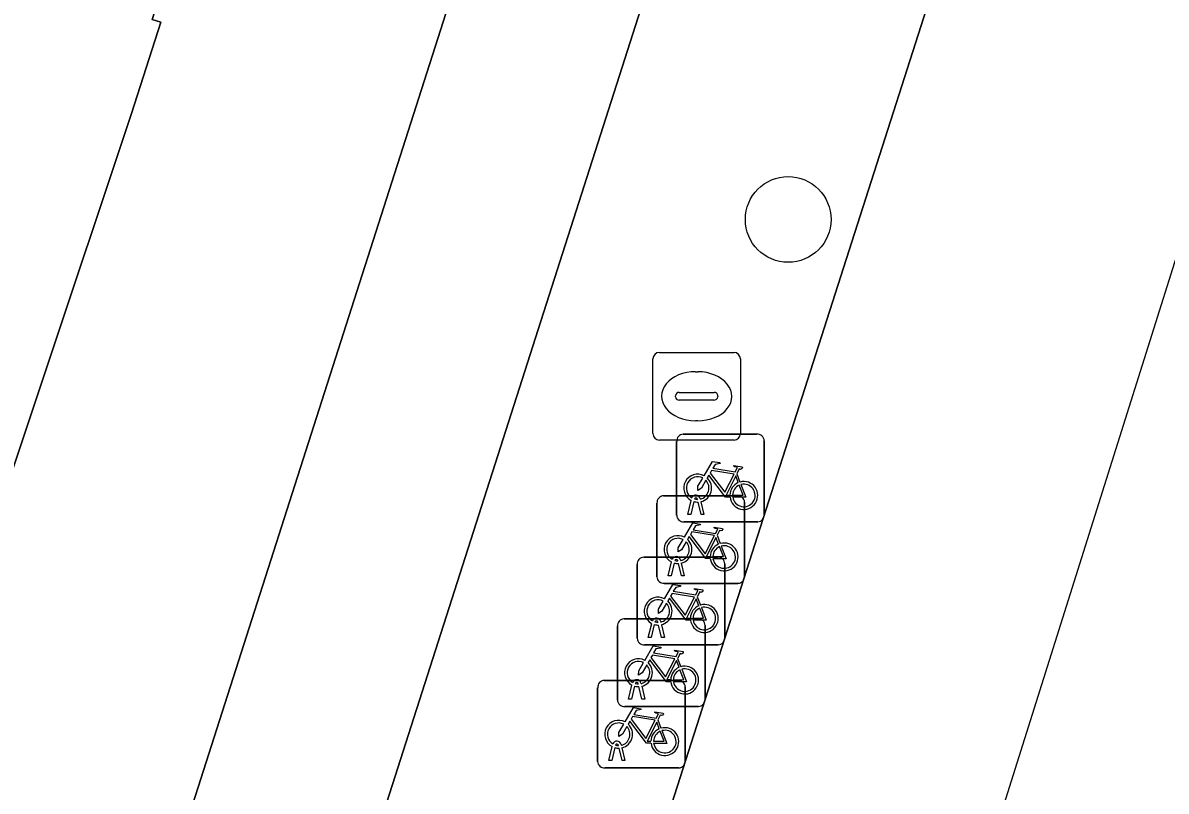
# Model space of a CAD drawing. Extents: x 160675 to 161153, y 383241 to 383714.
# Drawn here: x 161106.02 to 161119.07, y 383422.01 to 383430.78 of the extents above; entities that cross this region are included whole.
import ezdxf

# ---------------------------------------------------------------- set-up
doc = ezdxf.new("R2010")
doc.units = 0
for name, color, linetype in [('IMGEO_Berm_groen', 7, 'Continuous'), ('IMGEO_Boom', 7, 'Continuous'), ('IMGEO_Fietsenrek', 7, 'Continuous'), ('IMGEO_Fietspad_gesloten', 7, 'Continuous'), ('IMGEO_Pand', 7, 'Continuous'), ('IMGEO_Rijbaan_lokaal_gesloten', 7, 'Continuous'), ('IMGEO_Rioolput', 7, 'Continuous'), ('IMGEO_Voetgangersgebied_open', 7, 'Continuous')]:
    doc.layers.add(name, color=color, linetype=linetype)

msp = doc.modelspace()

# ---------------------------------------------------------------- linework, layer by layer
at = {"layer": 'IMGEO_Berm_groen'}
msp.add_lwpolyline([(161107.479, 383403.331), (161107.605, 383403.724), (161123.228, 383452.452), (161120.279, 383453.425), (161113.225, 383431.432), (161101.56, 383395.014), (161107.563, 383393.154), (161107.574, 383393.19), (161107.381, 383400.912)], dxfattribs=at)
at = {"layer": 'IMGEO_Boom'}
msp.add_circle((161114.752, 383428.537), 0.489, dxfattribs=at)
at = {"layer": 'IMGEO_Fietsenrek'}
for p, q in [((161113.479, 383425.161), (161113.479, 383426.002)), ((161113.479, 383426.002), (161113.479, 383425.161)), ((161113.554, 383426.086), (161114.395, 383426.086)), ((161114.395, 383426.086), (161113.554, 383426.086)), ((161114.479, 383426.011), (161114.479, 383425.17)), ((161114.479, 383425.17), (161114.479, 383426.011)), ((161114.166, 383425.635), (161114.202, 383425.54)), ((161113.329, 383425.384), (161114.17, 383425.384)), ((161114.17, 383425.384), (161113.329, 383425.384)), ((161113.717, 383425.342), (161113.716, 383425.346)), ((161113.748, 383425.353), (161113.749, 383425.346)), ((161113.254, 383424.459), (161113.254, 383425.3)), ((161113.254, 383425.3), (161113.254, 383424.459)), ((161113.606, 383425.17), (161113.645, 383425.33)), ((161113.675, 383425.318), (161113.64, 383425.17)), ((161113.758, 383425.17), (161113.724, 383425.312)), ((161113.756, 383425.316), (161113.791, 383425.17)), ((161114.254, 383425.309), (161114.254, 383424.468)), ((161114.254, 383424.468), (161114.254, 383425.309)), ((161114.404, 383425.086), (161113.563, 383425.086)), ((161113.563, 383425.086), (161114.404, 383425.086)), ((161113.64, 383425.17), (161113.606, 383425.17)), ((161113.791, 383425.17), (161113.758, 383425.17)), ((161113.941, 383424.933), (161113.977, 383424.838)), ((161113.028, 383423.757), (161113.028, 383424.598)), ((161113.028, 383424.598), (161113.028, 383423.757)), ((161113.103, 383424.682), (161113.944, 383424.682)), ((161113.944, 383424.682), (161113.103, 383424.682)), ((161113.381, 383424.468), (161113.42, 383424.628)), ((161113.45, 383424.616), (161113.415, 383424.468)), ((161113.492, 383424.64), (161113.491, 383424.644)), ((161113.533, 383424.468), (161113.499, 383424.61)), ((161113.523, 383424.651), (161113.524, 383424.644)), ((161113.531, 383424.614), (161113.566, 383424.468)), ((161114.028, 383424.607), (161114.028, 383423.766)), ((161114.028, 383423.766), (161114.028, 383424.607)), ((161113.415, 383424.468), (161113.381, 383424.468)), ((161113.566, 383424.468), (161113.533, 383424.468)), ((161114.179, 383424.384), (161113.338, 383424.384)), ((161113.338, 383424.384), (161114.179, 383424.384)), ((161113.715, 383424.231), (161113.751, 383424.136)), ((161112.878, 383423.979), (161113.719, 383423.979)), ((161113.719, 383423.979), (161112.878, 383423.979)), ((161113.155, 383423.766), (161113.194, 383423.926)), ((161113.224, 383423.914), (161113.189, 383423.766)), ((161113.266, 383423.938), (161113.265, 383423.942)), ((161113.307, 383423.766), (161113.273, 383423.908)), ((161113.297, 383423.949), (161113.298, 383423.942)), ((161113.305, 383423.912), (161113.34, 383423.766)), ((161113.803, 383423.904), (161113.803, 383423.063)), ((161113.803, 383423.063), (161113.803, 383423.904)), ((161112.803, 383423.054), (161112.803, 383423.895)), ((161112.803, 383423.895), (161112.803, 383423.054)), ((161113.953, 383423.682), (161113.112, 383423.682)), ((161113.112, 383423.682), (161113.953, 383423.682)), ((161113.189, 383423.766), (161113.155, 383423.766)), ((161113.34, 383423.766), (161113.307, 383423.766)), ((161113.49, 383423.528), (161113.526, 383423.433)), ((161112.652, 383423.277), (161113.493, 383423.277)), ((161113.493, 383423.277), (161112.652, 383423.277)), ((161112.577, 383422.352), (161112.577, 383423.193)), ((161112.577, 383423.193), (161112.577, 383422.352)), ((161112.93, 383423.063), (161112.969, 383423.223)), ((161112.999, 383423.211), (161112.964, 383423.063)), ((161113.041, 383423.235), (161113.04, 383423.239)), ((161113.082, 383423.063), (161113.048, 383423.205)), ((161113.072, 383423.246), (161113.073, 383423.239)), ((161113.08, 383423.209), (161113.115, 383423.063)), ((161113.577, 383423.202), (161113.577, 383422.361)), ((161113.577, 383422.361), (161113.577, 383423.202)), ((161112.964, 383423.063), (161112.93, 383423.063)), ((161113.115, 383423.063), (161113.082, 383423.063)), ((161113.728, 383422.979), (161112.887, 383422.979)), ((161112.887, 383422.979), (161113.728, 383422.979)), ((161113.264, 383422.826), (161113.3, 383422.731)), ((161112.704, 383422.361), (161112.743, 383422.521)), ((161112.773, 383422.509), (161112.738, 383422.361)), ((161112.815, 383422.533), (161112.814, 383422.537)), ((161112.856, 383422.361), (161112.822, 383422.503)), ((161112.846, 383422.544), (161112.847, 383422.537)), ((161112.854, 383422.507), (161112.889, 383422.361)), ((161112.738, 383422.361), (161112.704, 383422.361)), ((161112.889, 383422.361), (161112.856, 383422.361)), ((161113.502, 383422.277), (161112.661, 383422.277)), ((161112.661, 383422.277), (161113.502, 383422.277))]:
    msp.add_line(p, q, dxfattribs=at)
for points in [[(161113.792, 383425.612), (161113.887, 383425.776), (161113.973, 383425.762), (161113.975, 383425.753), (161113.919, 383425.742), (161113.892, 383425.697), (161114.148, 383425.656)], [(161114.088, 383425.368), (161114.038, 383425.368), (161113.847, 383425.619), (161113.828, 383425.587)], [(161114.135, 383425.631), (161113.878, 383425.672), (161113.861, 383425.643), (161114.028, 383425.423), (161114.135, 383425.631)], [(161114.183, 383425.533), (161114.153, 383425.61), (161114.044, 383425.392), (161114.087, 383425.392)], [(161114.148, 383425.656), (161114.173, 383425.705), (161114.167, 383425.709), (161114.144, 383425.713), (161114.132, 383425.72), (161114.131, 383425.723), (161114.133, 383425.728), (161114.228, 383425.713), (161114.23, 383425.703), (161114.22, 383425.69), (161114.208, 383425.684), (161114.194, 383425.69), (161114.166, 383425.635)], [(161113.813, 383425.56), (161113.761, 383425.47), (161113.721, 383425.445), (161113.722, 383425.492), (161113.777, 383425.586)], [(161114.117, 383425.392), (161114.237, 383425.391), (161114.193, 383425.505)], [(161114.213, 383425.512), (161114.268, 383425.367), (161114.118, 383425.367)], [(161113.567, 383424.91), (161113.662, 383425.074), (161113.748, 383425.06), (161113.75, 383425.051), (161113.694, 383425.04), (161113.667, 383424.995), (161113.923, 383424.954)], [(161113.91, 383424.929), (161113.653, 383424.97), (161113.636, 383424.941), (161113.803, 383424.721), (161113.91, 383424.929)], [(161113.923, 383424.954), (161113.948, 383425.003), (161113.942, 383425.007), (161113.919, 383425.011), (161113.907, 383425.018), (161113.906, 383425.021), (161113.908, 383425.026), (161114.003, 383425.011), (161114.005, 383425.001), (161113.995, 383424.988), (161113.983, 383424.982), (161113.969, 383424.988), (161113.941, 383424.933)], [(161113.588, 383424.858), (161113.536, 383424.768), (161113.496, 383424.743), (161113.497, 383424.79), (161113.552, 383424.884)], [(161113.863, 383424.666), (161113.813, 383424.666), (161113.622, 383424.917), (161113.603, 383424.885)], [(161113.958, 383424.831), (161113.928, 383424.908), (161113.819, 383424.69), (161113.862, 383424.69)], [(161113.892, 383424.69), (161114.012, 383424.689), (161113.968, 383424.803)], [(161113.988, 383424.81), (161114.043, 383424.665), (161113.893, 383424.665)], [(161113.341, 383424.208), (161113.436, 383424.372), (161113.522, 383424.358), (161113.524, 383424.349), (161113.468, 383424.338), (161113.441, 383424.293), (161113.697, 383424.252)], [(161113.697, 383424.252), (161113.722, 383424.301), (161113.716, 383424.305), (161113.693, 383424.309), (161113.681, 383424.316), (161113.68, 383424.319), (161113.682, 383424.324), (161113.777, 383424.309), (161113.779, 383424.299), (161113.769, 383424.286), (161113.757, 383424.28), (161113.743, 383424.286), (161113.715, 383424.231)], [(161113.362, 383424.156), (161113.31, 383424.066), (161113.27, 383424.041), (161113.271, 383424.088), (161113.326, 383424.182)], [(161113.637, 383423.964), (161113.587, 383423.964), (161113.396, 383424.215), (161113.377, 383424.183)], [(161113.684, 383424.227), (161113.427, 383424.268), (161113.41, 383424.239), (161113.577, 383424.019), (161113.684, 383424.227)], [(161113.732, 383424.129), (161113.702, 383424.206), (161113.593, 383423.988), (161113.636, 383423.988)], [(161113.666, 383423.988), (161113.786, 383423.987), (161113.742, 383424.101)], [(161113.762, 383424.108), (161113.817, 383423.963), (161113.667, 383423.963)], [(161113.116, 383423.505), (161113.211, 383423.669), (161113.297, 383423.655), (161113.299, 383423.646), (161113.243, 383423.635), (161113.216, 383423.59), (161113.472, 383423.549)], [(161113.412, 383423.261), (161113.362, 383423.261), (161113.171, 383423.512), (161113.152, 383423.48)], [(161113.459, 383423.524), (161113.202, 383423.565), (161113.185, 383423.536), (161113.352, 383423.316), (161113.459, 383423.524)], [(161113.472, 383423.549), (161113.497, 383423.598), (161113.491, 383423.602), (161113.468, 383423.606), (161113.456, 383423.613), (161113.455, 383423.616), (161113.457, 383423.621), (161113.552, 383423.606), (161113.554, 383423.596), (161113.544, 383423.583), (161113.532, 383423.577), (161113.518, 383423.583), (161113.49, 383423.528)], [(161113.137, 383423.453), (161113.085, 383423.363), (161113.045, 383423.338), (161113.046, 383423.385), (161113.101, 383423.479)], [(161113.507, 383423.426), (161113.477, 383423.503), (161113.368, 383423.285), (161113.411, 383423.285)], [(161113.441, 383423.285), (161113.561, 383423.284), (161113.517, 383423.398)], [(161113.537, 383423.405), (161113.592, 383423.26), (161113.442, 383423.26)], [(161112.89, 383422.803), (161112.985, 383422.967), (161113.071, 383422.953), (161113.073, 383422.944), (161113.017, 383422.933), (161112.99, 383422.888), (161113.246, 383422.847)], [(161113.233, 383422.822), (161112.976, 383422.863), (161112.959, 383422.834), (161113.126, 383422.614), (161113.233, 383422.822)], [(161113.246, 383422.847), (161113.271, 383422.896), (161113.265, 383422.9), (161113.242, 383422.904), (161113.23, 383422.911), (161113.229, 383422.914), (161113.231, 383422.919), (161113.326, 383422.904), (161113.328, 383422.894), (161113.318, 383422.881), (161113.306, 383422.875), (161113.292, 383422.881), (161113.264, 383422.826)], [(161112.911, 383422.751), (161112.859, 383422.661), (161112.819, 383422.636), (161112.82, 383422.683), (161112.875, 383422.777)], [(161113.186, 383422.559), (161113.136, 383422.559), (161112.945, 383422.81), (161112.926, 383422.778)], [(161113.281, 383422.724), (161113.251, 383422.801), (161113.142, 383422.583), (161113.185, 383422.583)], [(161113.215, 383422.583), (161113.335, 383422.582), (161113.291, 383422.696)], [(161113.311, 383422.703), (161113.366, 383422.558), (161113.216, 383422.558)]]:
    msp.add_lwpolyline(points, dxfattribs=at)
for centre, radius, start, end in [((161113.557, 383426.008), 0.0779, 92.4484, 184.2845), ((161113.557, 383426.008), 0.0779, 92.4484, 184.2845), ((161114.401, 383426.008), 0.0779, 2.4484, 94.2845), ((161114.401, 383426.008), 0.0779, 2.4484, 94.2845), ((161113.719, 383425.471), 0.159, 62.6766, 242.1369), ((161113.719, 383425.471), 0.129, 63.3192, 238.903), ((161113.719, 383425.471), 0.129, 283.6043, 43.4302), ((161113.719, 383425.471), 0.159, 283.5766, 46.6042), ((161114.246, 383425.387), 0.159, 113.3408, 178.3217), ((161114.246, 383425.387), 0.159, 187.0065, 105.7708), ((161114.246, 383425.387), 0.129, 113.923, 177.9556), ((161114.246, 383425.387), 0.129, 188.6715, 104.5883), ((161113.332, 383425.306), 0.0779, 92.4484, 184.2845), ((161113.332, 383425.306), 0.0779, 92.4484, 184.2845), ((161113.699, 383425.342), 0.0499, 12.8025, 158.6934), ((161113.699, 383425.342), 0.0174, 12.8025, 163.4502), ((161113.719, 383425.471), 0.129, 253.415, 269.0204), ((161114.176, 383425.306), 0.0779, 2.4484, 94.2845), ((161114.176, 383425.306), 0.0779, 2.4484, 94.2845), ((161113.719, 383425.471), 0.159, 253.9967, 271.7867), ((161113.557, 383425.164), 0.0779, 182.4484, 274.2845), ((161113.557, 383425.164), 0.0779, 182.4484, 274.2845), ((161114.401, 383425.164), 0.0779, 272.4484, 4.2845), ((161114.401, 383425.164), 0.0779, 272.4484, 4.2845), ((161113.494, 383424.769), 0.159, 62.6766, 242.1369), ((161113.494, 383424.769), 0.129, 63.3192, 238.903), ((161113.494, 383424.769), 0.129, 283.6043, 43.4302), ((161113.494, 383424.769), 0.159, 283.5766, 46.6042), ((161114.021, 383424.685), 0.159, 113.3408, 178.3217), ((161114.021, 383424.685), 0.159, 187.0065, 105.7708), ((161113.474, 383424.64), 0.0499, 12.8025, 158.6934), ((161114.021, 383424.685), 0.129, 113.923, 177.9556), ((161114.021, 383424.685), 0.129, 188.6715, 104.5883), ((161113.106, 383424.604), 0.0779, 92.4484, 184.2845), ((161113.106, 383424.604), 0.0779, 92.4484, 184.2845), ((161113.494, 383424.769), 0.159, 253.9967, 271.7867), ((161113.474, 383424.64), 0.0174, 12.8025, 163.4502), ((161113.494, 383424.769), 0.129, 253.415, 269.0204), ((161113.95, 383424.604), 0.0779, 2.4484, 94.2845), ((161113.95, 383424.604), 0.0779, 2.4484, 94.2845), ((161113.332, 383424.462), 0.0779, 182.4484, 274.2845), ((161113.332, 383424.462), 0.0779, 182.4484, 274.2845), ((161114.176, 383424.462), 0.0779, 272.4484, 4.2845), ((161114.176, 383424.462), 0.0779, 272.4484, 4.2845), ((161113.268, 383424.067), 0.159, 62.6766, 242.1369), ((161113.268, 383424.067), 0.129, 63.3192, 238.903), ((161113.268, 383424.067), 0.159, 283.5766, 46.6042), ((161113.268, 383424.067), 0.129, 283.6043, 43.4302), ((161113.795, 383423.983), 0.159, 113.3408, 178.3217), ((161113.795, 383423.983), 0.159, 187.0065, 105.7708), ((161113.795, 383423.983), 0.129, 113.923, 177.9556), ((161113.795, 383423.983), 0.129, 188.6715, 104.5883), ((161112.881, 383423.901), 0.0779, 92.4484, 184.2845), ((161112.881, 383423.901), 0.0779, 92.4484, 184.2845), ((161113.248, 383423.938), 0.0499, 12.8025, 158.6934), ((161113.268, 383424.067), 0.159, 253.9967, 271.7867), ((161113.248, 383423.938), 0.0174, 12.8025, 163.4502), ((161113.268, 383424.067), 0.129, 253.415, 269.0204), ((161113.725, 383423.901), 0.0779, 2.4484, 94.2845), ((161113.725, 383423.901), 0.0779, 2.4484, 94.2845), ((161113.106, 383423.76), 0.0779, 182.4484, 274.2845), ((161113.106, 383423.76), 0.0779, 182.4484, 274.2845), ((161113.95, 383423.76), 0.0779, 272.4484, 4.2845), ((161113.95, 383423.76), 0.0779, 272.4484, 4.2845), ((161113.043, 383423.364), 0.159, 62.6766, 242.1369), ((161113.043, 383423.364), 0.129, 63.3192, 238.903), ((161113.043, 383423.364), 0.129, 283.6043, 43.4302), ((161113.043, 383423.364), 0.159, 283.5766, 46.6042), ((161113.57, 383423.28), 0.159, 113.3408, 178.3217), ((161113.57, 383423.28), 0.159, 187.0065, 105.7708), ((161113.57, 383423.28), 0.129, 113.923, 177.9556), ((161113.57, 383423.28), 0.129, 188.6715, 104.5883), ((161112.655, 383423.199), 0.0779, 92.4484, 184.2845), ((161112.655, 383423.199), 0.0779, 92.4484, 184.2845), ((161113.023, 383423.235), 0.0499, 12.8025, 158.6934), ((161113.023, 383423.235), 0.0174, 12.8025, 163.4502), ((161113.499, 383423.199), 0.0779, 2.4484, 94.2845), ((161113.499, 383423.199), 0.0779, 2.4484, 94.2845), ((161113.043, 383423.364), 0.159, 253.9967, 271.7867), ((161113.043, 383423.364), 0.129, 253.415, 269.0204), ((161112.881, 383423.057), 0.0779, 182.4484, 274.2845), ((161112.881, 383423.057), 0.0779, 182.4484, 274.2845), ((161113.725, 383423.057), 0.0779, 272.4484, 4.2845), ((161113.725, 383423.057), 0.0779, 272.4484, 4.2845), ((161112.817, 383422.662), 0.159, 62.6766, 242.1369), ((161112.817, 383422.662), 0.129, 63.3192, 238.903), ((161112.817, 383422.662), 0.129, 283.6043, 43.4302), ((161112.817, 383422.662), 0.159, 283.5766, 46.6042), ((161113.344, 383422.578), 0.159, 187.0065, 105.7708), ((161113.344, 383422.578), 0.159, 113.3408, 178.3217), ((161113.344, 383422.578), 0.129, 113.923, 177.9556), ((161113.344, 383422.578), 0.129, 188.6715, 104.5883), ((161112.797, 383422.533), 0.0499, 12.8025, 158.6934), ((161112.817, 383422.662), 0.159, 253.9967, 271.7867), ((161112.797, 383422.533), 0.0174, 12.8025, 163.4502), ((161112.817, 383422.662), 0.129, 253.415, 269.0204), ((161112.655, 383422.355), 0.0779, 182.4484, 274.2845), ((161112.655, 383422.355), 0.0779, 182.4484, 274.2845), ((161113.499, 383422.355), 0.0779, 272.4484, 4.2845), ((161113.499, 383422.355), 0.0779, 272.4484, 4.2845)]:
    msp.add_arc(centre, radius, start, end, dxfattribs=at)
at = {"layer": 'IMGEO_Fietspad_gesloten'}
for points in [[(161136.323, 383508.668), (161135.437, 383505.693), (161134.331, 383502.407), (161133.4, 383500), (161132.165, 383496.809), (161130.173, 383491.135), (161127.208, 383481.818), (161122.498, 383467.015), (161120.382, 383460.363), (161120.37, 383460.302), (161118.601, 383455.071), (161118.548, 383454.992), (161111.242, 383432.14), (161095.589, 383383.263), (161087.624, 383358.486), (161087.564, 383358.301), (161083.78, 383346.529), (161083.048, 383344.18), (161082.416, 383341.836)], [(161084.465, 383341.347), (161085.045, 383343.449), (161085.62, 383345.335), (161089.577, 383357.659), (161089.636, 383357.844), (161090.169, 383359.505), (161092.79, 383367.643), (161096.168, 383378.107), (161097.142, 383381.223), (161101.56, 383395.014), (161113.225, 383431.432), (161120.279, 383453.425), (161120.819, 383455.108), (161122.052, 383458.909), (161122.383, 383459.936), (161125.007, 383468.087)]]:
    msp.add_lwpolyline(points, dxfattribs=at)
at = {"layer": 'IMGEO_Pand'}
msp.add_lwpolyline([(161098.673, 383403.152), (161100.551, 383409.232), (161100.985, 383409.109), (161101.21, 383409.861), (161100.856, 383410.009), (161102.732, 383416.074), (161103.16, 383415.943), (161103.401, 383416.705), (161102.967, 383416.821), (161104.941, 383422.915), (161105.36, 383422.788), (161105.608, 383423.569), (161105.231, 383423.695), (161107.256, 383429.745), (161107.589, 383430.789), (161107.493, 383430.819), (161113.247, 383448.803), (161099.14, 383453.302), (161099.585, 383454.678), (161092.303, 383457.008)], dxfattribs=at)
at = {"layer": 'IMGEO_Rijbaan_lokaal_gesloten'}
msp.add_lwpolyline([(161108.114, 383392.971), (161126.512, 383451.368), (161123.228, 383452.452), (161107.605, 383403.724), (161107.479, 383403.331)], dxfattribs=at)
at = {"layer": 'IMGEO_Rioolput'}
for p, q in [((161113.207, 383426.093), (161113.207, 383426.945)), ((161113.282, 383427.019), (161114.134, 383427.019)), ((161114.208, 383426.945), (161114.208, 383426.093)), ((161113.695, 383426.799), (161113.72, 383426.799)), ((161113.466, 383426.513), (161113.466, 383426.525)), ((161113.509, 383426.562), (161113.907, 383426.562)), ((161113.95, 383426.525), (161113.95, 383426.513)), ((161113.904, 383426.476), (161113.506, 383426.476)), ((161113.718, 383426.239), (161113.693, 383426.239)), ((161114.134, 383426.019), (161113.282, 383426.019))]:
    msp.add_line(p, q, dxfattribs=at)
for points in [[(161113.207, 383426.093), (161113.207, 383426.945)], [(161113.282, 383427.019), (161114.134, 383427.019)], [(161114.208, 383426.945), (161114.208, 383426.093)], [(161114.134, 383426.019), (161113.282, 383426.019)]]:
    msp.add_lwpolyline(points, dxfattribs=at)
for centre, radius, start, end in [((161113.284, 383426.943), 0.0765, 91.552, 178.448), ((161113.284, 383426.943), 0.0765, 91.552, 178.448), ((161114.132, 383426.943), 0.0765, 1.552, 88.448), ((161114.132, 383426.943), 0.0765, 1.552, 88.448), ((161113.506, 383426.522), 0.0403, 85.8775, 175.7526), ((161113.503, 383426.512), 0.0366, 178.938, 274.7102), ((161113.907, 383426.519), 0.043, 264.8664, 352.4533), ((161113.911, 383426.524), 0.0386, 1.7309, 96.639), ((161113.284, 383426.095), 0.0765, 181.552, 268.448), ((161113.284, 383426.095), 0.0765, 181.552, 268.448), ((161114.132, 383426.095), 0.0765, 271.552, 358.448), ((161114.132, 383426.095), 0.0765, 271.552, 358.448)]:
    msp.add_arc(centre, radius, start, end, dxfattribs=at)
for centre, major_axis, ratio, start_param, end_param in [((161113.694, 383426.519), (-0.387, 0.002), 0.722429, 4.712389, 7.853982), ((161113.719, 383426.519), (-0.39, 0.002), 0.717154, 1.570796, 4.712389)]:
    msp.add_ellipse(centre, major_axis=major_axis, ratio=ratio, start_param=start_param, end_param=end_param, dxfattribs=at)
at = {"layer": 'IMGEO_Voetgangersgebied_open'}
for points in [[(161092.303, 383457.008), (161099.585, 383454.678), (161099.14, 383453.302), (161113.247, 383448.803), (161107.493, 383430.819), (161107.589, 383430.789), (161107.256, 383429.745), (161105.231, 383423.695), (161105.608, 383423.569), (161105.36, 383422.788), (161104.941, 383422.915), (161102.967, 383416.821), (161103.401, 383416.705), (161103.16, 383415.943), (161102.732, 383416.074), (161100.856, 383410.009), (161101.21, 383409.861), (161100.985, 383409.109), (161100.551, 383409.232), (161098.673, 383403.152)], [(161095.589, 383383.263), (161111.242, 383432.14), (161118.548, 383454.992)]]:
    msp.add_lwpolyline(points, dxfattribs=at)

doc.saveas('drawing.dxf')
